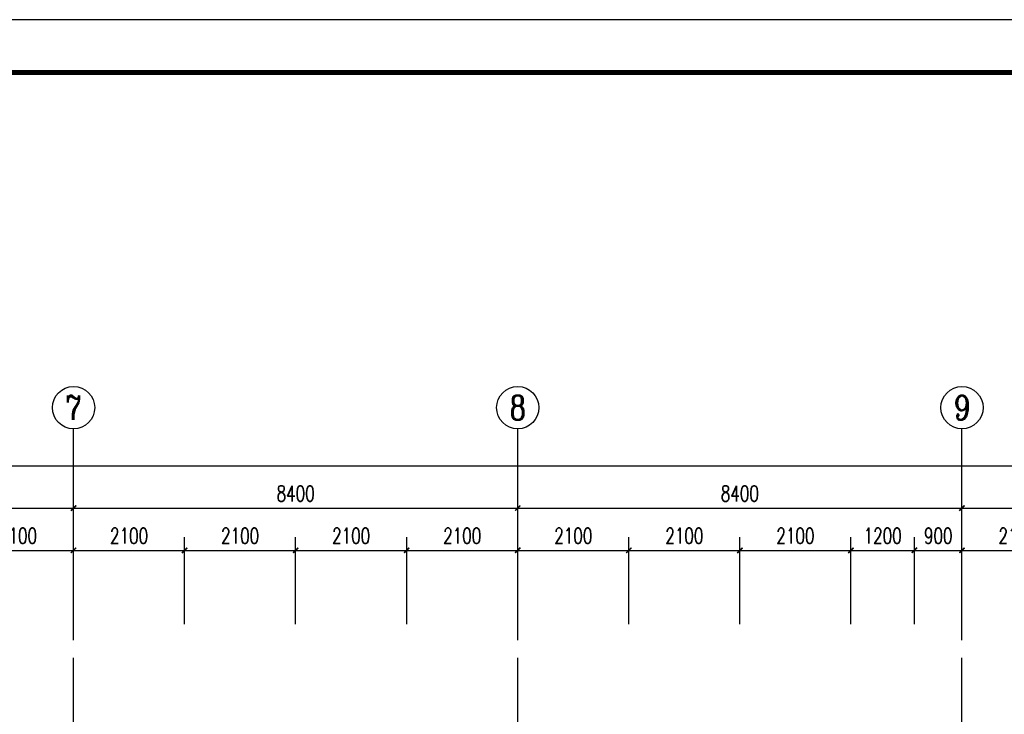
# Model space of a CAD drawing. Extents: x 797781 to 1255204, y 21234 to 1024248.
# Tile 691 of 1056: x 912290 to 930908, y 782762 to 795907. Entities that reach past the tile are written whole.
import ezdxf
from ezdxf.enums import TextEntityAlignment as Align

# ---------------------------------------------------------------- set-up
doc = ezdxf.new("R2010")
doc.units = 0
doc.header["$LTSCALE"] = 1000
doc.header["$MEASUREMENT"] = 0
doc.linetypes.add('230303生产综合楼-平面图_t8$0$DOTE', pattern=[2.42, 2, -0.2, 0.02, -0.2])
for name, color, linetype in [('230303生产综合楼-平面图_t8$0$AXIS', 3, 'Continuous'), ('230303生产综合楼-平面图_t8$0$AXIS_TEXT', 7, 'Continuous'), ('230303生产综合楼-平面图_t8$0$DOTE', 1, '230303生产综合楼-平面图_t8$0$DOTE'), ('230303生产综合楼-平面图_t8$0$PUB_TITLE', 4, 'Continuous'), ('AXIS_TEXT', 7, 'Continuous')]:
    doc.layers.add(name, color=color, linetype=linetype)
doc.styles.add('230303生产综合楼-平面图_t8$0$_TCH_AXIS', font='COMPLEX', dxfattribs={"bigfont": 'GBCBIG'})
doc.styles.add('230303生产综合楼-平面图_T8$0$_TCH_DIM_T3', font='SIMPLEX', dxfattribs={"width": 0.705882, "bigfont": 'GBCBIG'})
doc.styles.add('COMPLEX', font='COMPLEX')
doc.dimstyles.new('230303生产综合楼-平面图_T8$0$_TCH_ARCH&&100', dxfattribs={"dimtxt": 297.5, "dimasz": 100, "dimexe": 250, "dimexo": 300, "dimgap": 126.25, "dimtad": 1, "dimdec": 0, "dimzin": 0, "dimdsep": 46, "dimtxsty": '230303生产综合楼-平面图_T8$0$_TCH_DIM_T3', "dimblk": '230303生产综合楼-平面图_t8$0$_ArchTick', "dimcen": 0.09, "dimclrt": 7, "dimazin": 2, "dimtfac": 1, "dimtdec": 0, "dimtix": 1, "dimtmove": 2, "dimatfit": 3, "dimfxl": 1, "dimtolj": 1, "dimtzin": 0, "dimarcsym": 0})

# ---------------------------------------------------------------- blocks, each defined once
blk = doc.blocks.new('230303生产综合楼-平面图_t8$0$_ArchTick')
at = {"color": 0, "linetype": 'ByBlock', "const_width": 0.3}
blk.add_lwpolyline([(-0.5, -0.5), (0.5, 0.5)], dxfattribs=at)
blk = doc.blocks.new('*D5565')
at = {"layer": '230303生产综合楼-平面图_t8$0$AXIS', "color": 0, "lineweight": -2, "transparency": 16777216}
for p, q in [((911208, 784465), (911208, 786115)), ((913308, 784465), (913308, 786115)), ((911208, 785865), (913308, 785865))]:
    blk.add_line(p, q, dxfattribs=at)
at = {"layer": 'Defpoints', "color": 0, "transparency": 16777216}
for p in [(913308, 785865), (911208, 784165), (913308, 784165)]:
    blk.add_point(p, dxfattribs=at)
at = {"layer": '230303生产综合楼-平面图_t8$0$AXIS', "color": 0, "lineweight": -2, "transparency": 16777216, "xscale": 100, "yscale": 100, "zscale": 100, "rotation": 180}
blk.add_blockref('230303生产综合楼-平面图_t8$0$_ArchTick', (911208, 785865), dxfattribs=at)
at = {"layer": '230303生产综合楼-平面图_t8$0$AXIS', "color": 0, "lineweight": -2, "transparency": 16777216, "xscale": 100, "yscale": 100, "zscale": 100}
blk.add_blockref('230303生产综合楼-平面图_t8$0$_ArchTick', (913308, 785865), dxfattribs=at)
at = {"layer": '230303生产综合楼-平面图_t8$0$AXIS', "color": 7, "transparency": 16777216, "insert": (912258, 786140), "char_height": 297.5, "attachment_point": 5, "style": '230303生产综合楼-平面图_T8$0$_TCH_DIM_T3'}
blk.add_mtext('\\A1;2100', dxfattribs=at)
blk = doc.blocks.new('*D5566')
at = {"layer": '230303生产综合楼-平面图_t8$0$AXIS', "color": 0, "lineweight": -2, "transparency": 16777216}
for p, q in [((913308, 784465), (913308, 786115)), ((915408, 784465), (915408, 786115)), ((913308, 785865), (915408, 785865))]:
    blk.add_line(p, q, dxfattribs=at)
at = {"layer": 'Defpoints', "color": 0, "transparency": 16777216}
for p in [(915408, 785865), (913308, 784165), (915408, 784165)]:
    blk.add_point(p, dxfattribs=at)
at = {"layer": '230303生产综合楼-平面图_t8$0$AXIS', "color": 0, "lineweight": -2, "transparency": 16777216, "xscale": 100, "yscale": 100, "zscale": 100, "rotation": 180}
blk.add_blockref('230303生产综合楼-平面图_t8$0$_ArchTick', (913308, 785865), dxfattribs=at)
at = {"layer": '230303生产综合楼-平面图_t8$0$AXIS', "color": 0, "lineweight": -2, "transparency": 16777216, "xscale": 100, "yscale": 100, "zscale": 100}
blk.add_blockref('230303生产综合楼-平面图_t8$0$_ArchTick', (915408, 785865), dxfattribs=at)
at = {"layer": '230303生产综合楼-平面图_t8$0$AXIS', "color": 7, "transparency": 16777216, "insert": (914358, 786140), "char_height": 297.5, "attachment_point": 5, "style": '230303生产综合楼-平面图_T8$0$_TCH_DIM_T3'}
blk.add_mtext('\\A1;2100', dxfattribs=at)
blk = doc.blocks.new('*D5567')
at = {"layer": '230303生产综合楼-平面图_t8$0$AXIS', "color": 0, "lineweight": -2, "transparency": 16777216}
for p, q in [((915408, 784465), (915408, 786115)), ((917508, 784465), (917508, 786115)), ((915408, 785865), (917508, 785865))]:
    blk.add_line(p, q, dxfattribs=at)
at = {"layer": 'Defpoints', "color": 0, "transparency": 16777216}
for p in [(917508, 785865), (915408, 784165), (917508, 784165)]:
    blk.add_point(p, dxfattribs=at)
at = {"layer": '230303生产综合楼-平面图_t8$0$AXIS', "color": 0, "lineweight": -2, "transparency": 16777216, "xscale": 100, "yscale": 100, "zscale": 100, "rotation": 180}
blk.add_blockref('230303生产综合楼-平面图_t8$0$_ArchTick', (915408, 785865), dxfattribs=at)
at = {"layer": '230303生产综合楼-平面图_t8$0$AXIS', "color": 0, "lineweight": -2, "transparency": 16777216, "xscale": 100, "yscale": 100, "zscale": 100}
blk.add_blockref('230303生产综合楼-平面图_t8$0$_ArchTick', (917508, 785865), dxfattribs=at)
at = {"layer": '230303生产综合楼-平面图_t8$0$AXIS', "color": 7, "transparency": 16777216, "insert": (916458, 786140), "char_height": 297.5, "attachment_point": 5, "style": '230303生产综合楼-平面图_T8$0$_TCH_DIM_T3'}
blk.add_mtext('\\A1;2100', dxfattribs=at)
blk = doc.blocks.new('*D5568')
at = {"layer": '230303生产综合楼-平面图_t8$0$AXIS', "color": 0, "lineweight": -2, "transparency": 16777216}
for p, q in [((917508, 784465), (917508, 786115)), ((919608, 784465), (919608, 786115)), ((917508, 785865), (919608, 785865))]:
    blk.add_line(p, q, dxfattribs=at)
at = {"layer": 'Defpoints', "color": 0, "transparency": 16777216}
for p in [(919608, 785865), (917508, 784165), (919608, 784165)]:
    blk.add_point(p, dxfattribs=at)
at = {"layer": '230303生产综合楼-平面图_t8$0$AXIS', "color": 0, "lineweight": -2, "transparency": 16777216, "xscale": 100, "yscale": 100, "zscale": 100, "rotation": 180}
blk.add_blockref('230303生产综合楼-平面图_t8$0$_ArchTick', (917508, 785865), dxfattribs=at)
at = {"layer": '230303生产综合楼-平面图_t8$0$AXIS', "color": 0, "lineweight": -2, "transparency": 16777216, "xscale": 100, "yscale": 100, "zscale": 100}
blk.add_blockref('230303生产综合楼-平面图_t8$0$_ArchTick', (919608, 785865), dxfattribs=at)
at = {"layer": '230303生产综合楼-平面图_t8$0$AXIS', "color": 7, "transparency": 16777216, "insert": (918558, 786140), "char_height": 297.5, "attachment_point": 5, "style": '230303生产综合楼-平面图_T8$0$_TCH_DIM_T3'}
blk.add_mtext('\\A1;2100', dxfattribs=at)
blk = doc.blocks.new('*D5569')
at = {"layer": '230303生产综合楼-平面图_t8$0$AXIS', "color": 0, "lineweight": -2, "transparency": 16777216}
for p, q in [((919608, 784465), (919608, 786115)), ((921708, 784465), (921708, 786115)), ((919608, 785865), (921708, 785865))]:
    blk.add_line(p, q, dxfattribs=at)
at = {"layer": 'Defpoints', "color": 0, "transparency": 16777216}
for p in [(921708, 785865), (919608, 784165), (921708, 784165)]:
    blk.add_point(p, dxfattribs=at)
at = {"layer": '230303生产综合楼-平面图_t8$0$AXIS', "color": 0, "lineweight": -2, "transparency": 16777216, "xscale": 100, "yscale": 100, "zscale": 100, "rotation": 180}
blk.add_blockref('230303生产综合楼-平面图_t8$0$_ArchTick', (919608, 785865), dxfattribs=at)
at = {"layer": '230303生产综合楼-平面图_t8$0$AXIS', "color": 0, "lineweight": -2, "transparency": 16777216, "xscale": 100, "yscale": 100, "zscale": 100}
blk.add_blockref('230303生产综合楼-平面图_t8$0$_ArchTick', (921708, 785865), dxfattribs=at)
at = {"layer": '230303生产综合楼-平面图_t8$0$AXIS', "color": 7, "transparency": 16777216, "insert": (920658, 786140), "char_height": 297.5, "attachment_point": 5, "style": '230303生产综合楼-平面图_T8$0$_TCH_DIM_T3'}
blk.add_mtext('\\A1;2100', dxfattribs=at)
blk = doc.blocks.new('*D5570')
at = {"layer": '230303生产综合楼-平面图_t8$0$AXIS', "color": 0, "lineweight": -2, "transparency": 16777216}
for p, q in [((921708, 784465), (921708, 786115)), ((923808, 784465), (923808, 786115)), ((921708, 785865), (923808, 785865))]:
    blk.add_line(p, q, dxfattribs=at)
at = {"layer": 'Defpoints', "color": 0, "transparency": 16777216}
for p in [(923808, 785865), (921708, 784165), (923808, 784165)]:
    blk.add_point(p, dxfattribs=at)
at = {"layer": '230303生产综合楼-平面图_t8$0$AXIS', "color": 0, "lineweight": -2, "transparency": 16777216, "xscale": 100, "yscale": 100, "zscale": 100, "rotation": 180}
blk.add_blockref('230303生产综合楼-平面图_t8$0$_ArchTick', (921708, 785865), dxfattribs=at)
at = {"layer": '230303生产综合楼-平面图_t8$0$AXIS', "color": 0, "lineweight": -2, "transparency": 16777216, "xscale": 100, "yscale": 100, "zscale": 100}
blk.add_blockref('230303生产综合楼-平面图_t8$0$_ArchTick', (923808, 785865), dxfattribs=at)
at = {"layer": '230303生产综合楼-平面图_t8$0$AXIS', "color": 7, "transparency": 16777216, "insert": (922758, 786140), "char_height": 297.5, "attachment_point": 5, "style": '230303生产综合楼-平面图_T8$0$_TCH_DIM_T3'}
blk.add_mtext('\\A1;2100', dxfattribs=at)
blk = doc.blocks.new('*D5571')
at = {"layer": '230303生产综合楼-平面图_t8$0$AXIS', "color": 0, "lineweight": -2, "transparency": 16777216}
for p, q in [((923808, 784465), (923808, 786115)), ((925908, 784465), (925908, 786115)), ((923808, 785865), (925908, 785865))]:
    blk.add_line(p, q, dxfattribs=at)
at = {"layer": 'Defpoints', "color": 0, "transparency": 16777216}
for p in [(925908, 785865), (923808, 784165), (925908, 784165)]:
    blk.add_point(p, dxfattribs=at)
at = {"layer": '230303生产综合楼-平面图_t8$0$AXIS', "color": 0, "lineweight": -2, "transparency": 16777216, "xscale": 100, "yscale": 100, "zscale": 100, "rotation": 180}
blk.add_blockref('230303生产综合楼-平面图_t8$0$_ArchTick', (923808, 785865), dxfattribs=at)
at = {"layer": '230303生产综合楼-平面图_t8$0$AXIS', "color": 0, "lineweight": -2, "transparency": 16777216, "xscale": 100, "yscale": 100, "zscale": 100}
blk.add_blockref('230303生产综合楼-平面图_t8$0$_ArchTick', (925908, 785865), dxfattribs=at)
at = {"layer": '230303生产综合楼-平面图_t8$0$AXIS', "color": 7, "transparency": 16777216, "insert": (924858, 786140), "char_height": 297.5, "attachment_point": 5, "style": '230303生产综合楼-平面图_T8$0$_TCH_DIM_T3'}
blk.add_mtext('\\A1;2100', dxfattribs=at)
blk = doc.blocks.new('*D5572')
at = {"layer": '230303生产综合楼-平面图_t8$0$AXIS', "color": 0, "lineweight": -2, "transparency": 16777216}
for p, q in [((925908, 784465), (925908, 786115)), ((928008, 784465), (928008, 786115)), ((925908, 785865), (928008, 785865))]:
    blk.add_line(p, q, dxfattribs=at)
at = {"layer": 'Defpoints', "color": 0, "transparency": 16777216}
for p in [(928008, 785865), (925908, 784165), (928008, 784165)]:
    blk.add_point(p, dxfattribs=at)
at = {"layer": '230303生产综合楼-平面图_t8$0$AXIS', "color": 0, "lineweight": -2, "transparency": 16777216, "xscale": 100, "yscale": 100, "zscale": 100, "rotation": 180}
blk.add_blockref('230303生产综合楼-平面图_t8$0$_ArchTick', (925908, 785865), dxfattribs=at)
at = {"layer": '230303生产综合楼-平面图_t8$0$AXIS', "color": 0, "lineweight": -2, "transparency": 16777216, "xscale": 100, "yscale": 100, "zscale": 100}
blk.add_blockref('230303生产综合楼-平面图_t8$0$_ArchTick', (928008, 785865), dxfattribs=at)
at = {"layer": '230303生产综合楼-平面图_t8$0$AXIS', "color": 7, "transparency": 16777216, "insert": (926958, 786140), "char_height": 297.5, "attachment_point": 5, "style": '230303生产综合楼-平面图_T8$0$_TCH_DIM_T3'}
blk.add_mtext('\\A1;2100', dxfattribs=at)
blk = doc.blocks.new('*D5573')
at = {"layer": '230303生产综合楼-平面图_t8$0$AXIS', "color": 0, "lineweight": -2, "transparency": 16777216}
for p, q in [((928008, 784465), (928008, 786115)), ((929208, 784465), (929208, 786115)), ((928008, 785865), (929208, 785865))]:
    blk.add_line(p, q, dxfattribs=at)
at = {"layer": 'Defpoints', "color": 0, "transparency": 16777216}
for p in [(929208, 785865), (928008, 784165), (929208, 784165)]:
    blk.add_point(p, dxfattribs=at)
at = {"layer": '230303生产综合楼-平面图_t8$0$AXIS', "color": 0, "lineweight": -2, "transparency": 16777216, "xscale": 100, "yscale": 100, "zscale": 100, "rotation": 180}
blk.add_blockref('230303生产综合楼-平面图_t8$0$_ArchTick', (928008, 785865), dxfattribs=at)
at = {"layer": '230303生产综合楼-平面图_t8$0$AXIS', "color": 0, "lineweight": -2, "transparency": 16777216, "xscale": 100, "yscale": 100, "zscale": 100}
blk.add_blockref('230303生产综合楼-平面图_t8$0$_ArchTick', (929208, 785865), dxfattribs=at)
at = {"layer": '230303生产综合楼-平面图_t8$0$AXIS', "color": 7, "transparency": 16777216, "insert": (928608, 786140), "char_height": 297.5, "attachment_point": 5, "style": '230303生产综合楼-平面图_T8$0$_TCH_DIM_T3'}
blk.add_mtext('\\A1;1200', dxfattribs=at)
blk = doc.blocks.new('*D5574')
at = {"layer": '230303生产综合楼-平面图_t8$0$AXIS', "color": 0, "lineweight": -2, "transparency": 16777216}
for p, q in [((929208, 784465), (929208, 786115)), ((930108, 784465), (930108, 786115)), ((929208, 785865), (930108, 785865))]:
    blk.add_line(p, q, dxfattribs=at)
at = {"layer": 'Defpoints', "color": 0, "transparency": 16777216}
for p in [(930108, 785865), (929208, 784165), (930108, 784165)]:
    blk.add_point(p, dxfattribs=at)
at = {"layer": '230303生产综合楼-平面图_t8$0$AXIS', "color": 0, "lineweight": -2, "transparency": 16777216, "xscale": 100, "yscale": 100, "zscale": 100, "rotation": 180}
blk.add_blockref('230303生产综合楼-平面图_t8$0$_ArchTick', (929208, 785865), dxfattribs=at)
at = {"layer": '230303生产综合楼-平面图_t8$0$AXIS', "color": 0, "lineweight": -2, "transparency": 16777216, "xscale": 100, "yscale": 100, "zscale": 100}
blk.add_blockref('230303生产综合楼-平面图_t8$0$_ArchTick', (930108, 785865), dxfattribs=at)
at = {"layer": '230303生产综合楼-平面图_t8$0$AXIS', "color": 7, "transparency": 16777216, "insert": (929658, 786140), "char_height": 297.5, "attachment_point": 5, "style": '230303生产综合楼-平面图_T8$0$_TCH_DIM_T3'}
blk.add_mtext('\\A1;900', dxfattribs=at)
blk = doc.blocks.new('*D5575')
at = {"layer": '230303生产综合楼-平面图_t8$0$AXIS', "color": 0, "lineweight": -2, "transparency": 16777216}
for p, q in [((930108, 784465), (930108, 786115)), ((932208, 784465), (932208, 786115)), ((930108, 785865), (932208, 785865))]:
    blk.add_line(p, q, dxfattribs=at)
at = {"layer": 'Defpoints', "color": 0, "transparency": 16777216}
for p in [(932208, 785865), (930108, 784165), (932208, 784165)]:
    blk.add_point(p, dxfattribs=at)
at = {"layer": '230303生产综合楼-平面图_t8$0$AXIS', "color": 0, "lineweight": -2, "transparency": 16777216, "xscale": 100, "yscale": 100, "zscale": 100, "rotation": 180}
blk.add_blockref('230303生产综合楼-平面图_t8$0$_ArchTick', (930108, 785865), dxfattribs=at)
at = {"layer": '230303生产综合楼-平面图_t8$0$AXIS', "color": 0, "lineweight": -2, "transparency": 16777216, "xscale": 100, "yscale": 100, "zscale": 100}
blk.add_blockref('230303生产综合楼-平面图_t8$0$_ArchTick', (932208, 785865), dxfattribs=at)
at = {"layer": '230303生产综合楼-平面图_t8$0$AXIS', "color": 7, "transparency": 16777216, "insert": (931158, 786140), "char_height": 297.5, "attachment_point": 5, "style": '230303生产综合楼-平面图_T8$0$_TCH_DIM_T3'}
blk.add_mtext('\\A1;2100', dxfattribs=at)
blk = doc.blocks.new('*D6060')
at = {"layer": '230303生产综合楼-平面图_t8$0$AXIS', "color": 0, "lineweight": -2, "transparency": 16777216}
for p, q in [((904908, 784465), (904908, 786915)), ((913308, 784465), (913308, 786915)), ((904908, 786665), (913308, 786665))]:
    blk.add_line(p, q, dxfattribs=at)
at = {"layer": 'Defpoints', "color": 0, "transparency": 16777216}
for p in [(913308, 786665), (904908, 784165), (913308, 784165)]:
    blk.add_point(p, dxfattribs=at)
at = {"layer": '230303生产综合楼-平面图_t8$0$AXIS', "color": 0, "lineweight": -2, "transparency": 16777216, "xscale": 100, "yscale": 100, "zscale": 100, "rotation": 180}
blk.add_blockref('230303生产综合楼-平面图_t8$0$_ArchTick', (904908, 786665), dxfattribs=at)
at = {"layer": '230303生产综合楼-平面图_t8$0$AXIS', "color": 0, "lineweight": -2, "transparency": 16777216, "xscale": 100, "yscale": 100, "zscale": 100}
blk.add_blockref('230303生产综合楼-平面图_t8$0$_ArchTick', (913308, 786665), dxfattribs=at)
at = {"layer": '230303生产综合楼-平面图_t8$0$AXIS', "color": 7, "transparency": 16777216, "insert": (909108, 786940), "char_height": 297.5, "attachment_point": 5, "style": '230303生产综合楼-平面图_T8$0$_TCH_DIM_T3'}
blk.add_mtext('\\A1;8400', dxfattribs=at)
blk = doc.blocks.new('*D6061')
at = {"layer": '230303生产综合楼-平面图_t8$0$AXIS', "color": 0, "lineweight": -2, "transparency": 16777216}
for p, q in [((913308, 784465), (913308, 786915)), ((921708, 784465), (921708, 786915)), ((913308, 786665), (921708, 786665))]:
    blk.add_line(p, q, dxfattribs=at)
at = {"layer": 'Defpoints', "color": 0, "transparency": 16777216}
for p in [(921708, 786665), (913308, 784165), (921708, 784165)]:
    blk.add_point(p, dxfattribs=at)
at = {"layer": '230303生产综合楼-平面图_t8$0$AXIS', "color": 0, "lineweight": -2, "transparency": 16777216, "xscale": 100, "yscale": 100, "zscale": 100, "rotation": 180}
blk.add_blockref('230303生产综合楼-平面图_t8$0$_ArchTick', (913308, 786665), dxfattribs=at)
at = {"layer": '230303生产综合楼-平面图_t8$0$AXIS', "color": 0, "lineweight": -2, "transparency": 16777216, "xscale": 100, "yscale": 100, "zscale": 100}
blk.add_blockref('230303生产综合楼-平面图_t8$0$_ArchTick', (921708, 786665), dxfattribs=at)
at = {"layer": '230303生产综合楼-平面图_t8$0$AXIS', "color": 7, "transparency": 16777216, "insert": (917508, 786940), "char_height": 297.5, "attachment_point": 5, "style": '230303生产综合楼-平面图_T8$0$_TCH_DIM_T3'}
blk.add_mtext('\\A1;8400', dxfattribs=at)
blk = doc.blocks.new('*D6062')
at = {"layer": '230303生产综合楼-平面图_t8$0$AXIS', "color": 0, "lineweight": -2, "transparency": 16777216}
for p, q in [((921708, 784465), (921708, 786915)), ((930108, 784465), (930108, 786915)), ((921708, 786665), (930108, 786665))]:
    blk.add_line(p, q, dxfattribs=at)
at = {"layer": 'Defpoints', "color": 0, "transparency": 16777216}
for p in [(930108, 786665), (921708, 784165), (930108, 784165)]:
    blk.add_point(p, dxfattribs=at)
at = {"layer": '230303生产综合楼-平面图_t8$0$AXIS', "color": 0, "lineweight": -2, "transparency": 16777216, "xscale": 100, "yscale": 100, "zscale": 100, "rotation": 180}
blk.add_blockref('230303生产综合楼-平面图_t8$0$_ArchTick', (921708, 786665), dxfattribs=at)
at = {"layer": '230303生产综合楼-平面图_t8$0$AXIS', "color": 0, "lineweight": -2, "transparency": 16777216, "xscale": 100, "yscale": 100, "zscale": 100}
blk.add_blockref('230303生产综合楼-平面图_t8$0$_ArchTick', (930108, 786665), dxfattribs=at)
at = {"layer": '230303生产综合楼-平面图_t8$0$AXIS', "color": 7, "transparency": 16777216, "insert": (925908, 786940), "char_height": 297.5, "attachment_point": 5, "style": '230303生产综合楼-平面图_T8$0$_TCH_DIM_T3'}
blk.add_mtext('\\A1;8400', dxfattribs=at)
blk = doc.blocks.new('*D6063')
at = {"layer": '230303生产综合楼-平面图_t8$0$AXIS', "color": 0, "lineweight": -2, "transparency": 16777216}
for p, q in [((930108, 784465), (930108, 786915)), ((938508, 784465), (938508, 786915)), ((930108, 786665), (938508, 786665))]:
    blk.add_line(p, q, dxfattribs=at)
at = {"layer": 'Defpoints', "color": 0, "transparency": 16777216}
for p in [(938508, 786665), (930108, 784165), (938508, 784165)]:
    blk.add_point(p, dxfattribs=at)
at = {"layer": '230303生产综合楼-平面图_t8$0$AXIS', "color": 0, "lineweight": -2, "transparency": 16777216, "xscale": 100, "yscale": 100, "zscale": 100, "rotation": 180}
blk.add_blockref('230303生产综合楼-平面图_t8$0$_ArchTick', (930108, 786665), dxfattribs=at)
at = {"layer": '230303生产综合楼-平面图_t8$0$AXIS', "color": 0, "lineweight": -2, "transparency": 16777216, "xscale": 100, "yscale": 100, "zscale": 100}
blk.add_blockref('230303生产综合楼-平面图_t8$0$_ArchTick', (938508, 786665), dxfattribs=at)
at = {"layer": '230303生产综合楼-平面图_t8$0$AXIS', "color": 7, "transparency": 16777216, "insert": (934308, 786940), "char_height": 297.5, "attachment_point": 5, "style": '230303生产综合楼-平面图_T8$0$_TCH_DIM_T3'}
blk.add_mtext('\\A1;8400', dxfattribs=at)
blk = doc.blocks.new('*D6071')
at = {"layer": '230303生产综合楼-平面图_t8$0$AXIS', "color": 0, "lineweight": -2, "transparency": 16777216}
for p, q in [((895858, 784765), (895858, 787715)), ((989558, 784765), (989558, 787715)), ((895858, 787465), (989558, 787465))]:
    blk.add_line(p, q, dxfattribs=at)
at = {"layer": 'Defpoints', "color": 0, "transparency": 16777216}
for p in [(989558, 787465), (895858, 784465), (989558, 784465)]:
    blk.add_point(p, dxfattribs=at)
at = {"layer": '230303生产综合楼-平面图_t8$0$AXIS', "color": 0, "lineweight": -2, "transparency": 16777216, "xscale": 100, "yscale": 100, "zscale": 100, "rotation": 180}
blk.add_blockref('230303生产综合楼-平面图_t8$0$_ArchTick', (895858, 787465), dxfattribs=at)
at = {"layer": '230303生产综合楼-平面图_t8$0$AXIS', "color": 0, "lineweight": -2, "transparency": 16777216, "xscale": 100, "yscale": 100, "zscale": 100}
blk.add_blockref('230303生产综合楼-平面图_t8$0$_ArchTick', (989558, 787465), dxfattribs=at)
at = {"layer": '230303生产综合楼-平面图_t8$0$AXIS', "color": 7, "transparency": 16777216, "insert": (942708, 787740), "char_height": 297.5, "attachment_point": 5, "style": '230303生产综合楼-平面图_T8$0$_TCH_DIM_T3'}
blk.add_mtext('\\A1;93700', dxfattribs=at)
blk = doc.blocks.new('_AXISO')
blk.add_circle((0, 0), 0.5)
at = {"layer": 'AXIS_TEXT', "style": 'COMPLEX', "width": 1.041667}
blk.add_attdef('A', text='', height=0.56, dxfattribs=at).set_placement((-0.25, -0.28), (0.25, -0.28), align=Align.FIT)

msp = doc.modelspace()

# ---------------------------------------------------------------- linework, layer by layer
at = {"layer": '230303生产综合楼-平面图_t8$0$AXIS'}
for p, q in [((913308, 784165), (913308, 788164.9)), ((921708, 784165), (921708, 788164.9)), ((930108, 784165), (930108, 788164.9))]:
    msp.add_line(p, q, dxfattribs=at)
at = {"layer": '230303生产综合楼-平面图_t8$0$DOTE'}
for p, q in [((913308, 755831.3), (913308, 783831.3)), ((921708, 755831.3), (921708, 783831.3)), ((930108, 755831.3), (930108, 783831.3))]:
    msp.add_line(p, q, dxfattribs=at)
at = {"layer": '230303生产综合楼-平面图_t8$0$PUB_TITLE'}
msp.add_lwpolyline([(881593.5, 736507.3), (1007693.5, 736507.3), (1007693.5, 795907.3), (881593.5, 795907.3)], close=True, dxfattribs=at)
at = {"layer": '230303生产综合楼-平面图_t8$0$PUB_TITLE', "const_width": 100}
msp.add_lwpolyline([(884093.5, 737507.3), (1006693.5, 737507.3), (1006693.5, 794907.3), (884093.5, 794907.3)], close=True, dxfattribs=at)

# ---------------------------------------------------------------- block references
at = {"layer": '230303生产综合楼-平面图_t8$0$AXIS'}
ref = msp.add_blockref('_AXISO', (913308, 788564.9), dxfattribs=dict(at, xscale=800, yscale=800, zscale=800))
ref.add_attrib('A', '7', dxfattribs={"layer": '230303生产综合楼-平面图_t8$0$AXIS_TEXT', "ltscale": 2, "height": 465.9, "style": '230303生产综合楼-平面图_t8$0$_TCH_AXIS'}).set_placement((913152.7, 788332), (913463.3, 788332), align=Align.FIT)
ref = msp.add_blockref('_AXISO', (921708, 788564.9), dxfattribs=dict(at, xscale=800, yscale=800, zscale=800))
ref.add_attrib('A', '8', dxfattribs={"layer": '230303生产综合楼-平面图_t8$0$AXIS_TEXT', "ltscale": 2, "height": 465.9, "style": '230303生产综合楼-平面图_t8$0$_TCH_AXIS'}).set_placement((921552.7, 788332), (921863.3, 788332), align=Align.FIT)
ref = msp.add_blockref('_AXISO', (930108, 788564.9), dxfattribs=dict(at, xscale=800, yscale=800, zscale=800))
ref.add_attrib('A', '9', dxfattribs={"layer": '230303生产综合楼-平面图_t8$0$AXIS_TEXT', "ltscale": 2, "height": 465.9, "style": '230303生产综合楼-平面图_t8$0$_TCH_AXIS'}).set_placement((929952.7, 788332), (930263.3, 788332), align=Align.FIT)

# ---------------------------------------------------------------- dimensions: what is measured, and where the dimension line sits
for p1, p2, distance, picture, middle in [((895858, 784465), (989558, 784465), 3000, '*D6071', (942708, 787740)), ((904908, 784165), (913308, 784165), 2500, '*D6060', (909108, 786940)), ((913308, 784165), (921708, 784165), 2500, '*D6061', (917508, 786940)), ((921708, 784165), (930108, 784165), 2500, '*D6062', (925908, 786940)), ((930108, 784165), (938508, 784165), 2500, '*D6063', (934308, 786940)), ((911208, 784165), (913308, 784165), 1700, '*D5565', (912258, 786140)), ((913308, 784165), (915408, 784165), 1700, '*D5566', (914358, 786140)), ((915408, 784165), (917508, 784165), 1700, '*D5567', (916458, 786140)), ((917508, 784165), (919608, 784165), 1700, '*D5568', (918558, 786140)), ((919608, 784165), (921708, 784165), 1700, '*D5569', (920658, 786140)), ((921708, 784165), (923808, 784165), 1700, '*D5570', (922758, 786140)), ((923808, 784165), (925908, 784165), 1700, '*D5571', (924858, 786140)), ((925908, 784165), (928008, 784165), 1700, '*D5572', (926958, 786140)), ((928008, 784165), (929208, 784165), 1700, '*D5573', (928608, 786140)), ((929208, 784165), (930108, 784165), 1700, '*D5574', (929658, 786140)), ((930108, 784165), (932208, 784165), 1700, '*D5575', (931158, 786140))]:
    dim = msp.add_aligned_dim(p1=p1, p2=p2, distance=distance, dimstyle='230303生产综合楼-平面图_T8$0$_TCH_ARCH&&100', dxfattribs=at)
    dim.commit()
    dim.dimension.update_dxf_attribs({"geometry": picture, "text_midpoint": middle})

doc.saveas('drawing.dxf')
